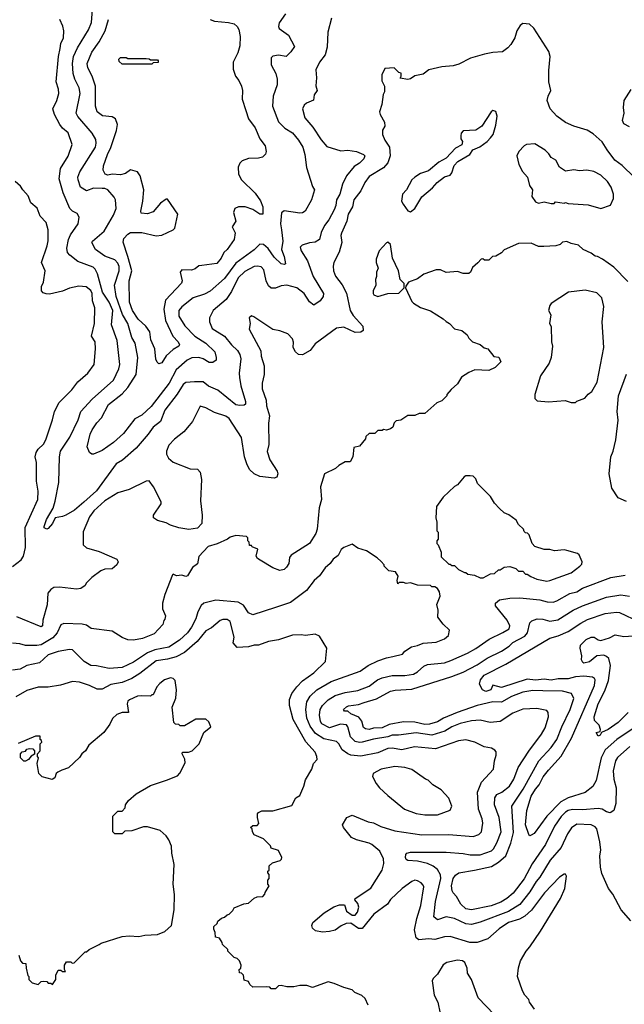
# Model space of a CAD drawing. Extents: x 1793424 to 1900092, y 321114 to 470632.
# Tile 282 of 292: x 1871545 to 1875799, y 435220 to 442154. Entities that reach past the tile are written whole.
import ezdxf

# ---------------------------------------------------------------- set-up
doc = ezdxf.new("R2010")
doc.units = 0

msp = doc.modelspace()

# ---------------------------------------------------------------- linework, layer by layer
at = {"layer": '0CON05XD'}
for points in [[(1873416, 442195), (1873370.7, 442130.7), (1873366.1, 442106.1), (1873371.7, 442091.7), (1873437.5, 442045), (1873477.5, 441965), (1873453, 441927), (1873420, 441895), (1873365, 441903.3), (1873325, 441896.7), (1873313.8, 441885), (1873313.8, 441835), (1873348, 441775), (1873357.1, 441735), (1873355.8, 441695), (1873328, 441615), (1873322.9, 441545), (1873366, 441435), (1873409.7, 441389.7), (1873465, 441356), (1873507.5, 441305), (1873537, 441257), (1873552, 441205), (1873563.9, 441113.9), (1873605, 440980), (1873620, 440955), (1873597.5, 440885), (1873552.5, 440805), (1873535, 440794), (1873515, 440791.2), (1873405, 440806.7), (1873386.1, 440793.9), (1873381.1, 440715), (1873388.1, 440675), (1873395.5, 440595), (1873387.5, 440535), (1873405.8, 440485), (1873416.1, 440433.9), (1873405, 440428.8), (1873384.4, 440434.4), (1873335, 440481.2), (1873292.6, 440542.6), (1873259.7, 440569.7), (1873235, 440573.8), (1873195, 440532.5), (1873065, 440438.1), (1872985, 440331.9), (1872885, 440241.4), (1872845, 440220), (1872765, 440194), (1872685, 440132.5), (1872665.7, 440105), (1872665.7, 440065), (1872707.6, 439997.6), (1872777.5, 439925), (1872855.8, 439875), (1872918.1, 439815), (1872928, 439775), (1872926.7, 439755), (1872905, 439740), (1872878.7, 439738.7), (1872835, 439764.4), (1872804.6, 439774.6), (1872757, 439773), (1872724.2, 439755), (1872645, 439687.5), (1872596.9, 439593.1), (1872469.2, 439430.8), (1872405, 439368.6), (1872355, 439342), (1872275, 439238.8), (1872205, 439176), (1872125, 439118.8), (1872065, 439093.3), (1872053, 439093), (1872037, 439107), (1872020, 439145), (1872040, 439235), (1872054.2, 439265), (1872087.5, 439315), (1872120.7, 439349.3), (1872169.4, 439445), (1872265, 439518.6), (1872305, 439563.1), (1872365.5, 439655), (1872375.6, 439775), (1872357.1, 439875), (1872334.7, 439914.7), (1872306.4, 440015), (1872268, 440078), (1872223.1, 440205), (1872213.1, 440285), (1872244.1, 440384.1), (1872244.2, 440415), (1872235, 440438.8), (1872215, 440462), (1872145, 440488), (1872078.8, 440535), (1872052, 440585), (1872056.2, 440595), (1872138.6, 440665), (1872205, 440776.2), (1872224.5, 440825), (1872220, 440885), (1872210.8, 440905), (1872165, 440955.4), (1872145, 440964.7), (1872125.3, 440964.7), (1872065, 440968.2), (1872015, 440948), (1871973.9, 440973.9), (1871955.6, 441025), (1871954.5, 441045.5), (1871967.4, 441082.6), (1872078.1, 441255), (1872083.1, 441285), (1872079.7, 441309.7), (1872054.5, 441354.5), (1871955, 441471.2), (1871942, 441495), (1871970, 441635), (1871962.9, 441675), (1871933.3, 441735), (1871921.5, 441775), (1871916.5, 441845), (1871923.6, 441895), (1871950.6, 441955), (1872027.9, 442082.1), (1872050.6, 442135), (1872056.9, 442225)], [(1875868, 441045), (1875785, 441125.8), (1875733.7, 441163.7), (1875677.9, 441237.9), (1875644.3, 441294.3), (1875580.5, 441350.5), (1875537.5, 441375), (1875445, 441403.8), (1875385, 441430.8), (1875325, 441473.3), (1875277.5, 441525), (1875257.5, 441585), (1875262.5, 441615), (1875282.5, 441655), (1875268.8, 441715), (1875267.5, 441795), (1875277.5, 441895), (1875268.6, 441928.6), (1875163, 442093), (1875131.7, 442121.7), (1875085, 442127.5), (1875067, 442113), (1875043.3, 442075), (1875030, 442025), (1875000.7, 441979.3), (1874980, 441955), (1874941.7, 441928.3), (1874875, 441923.8), (1874815, 441910.8), (1874717.7, 441882.3), (1874635, 441841.2), (1874595, 441828.8), (1874515, 441821.2), (1874425, 441801.2), (1874385, 441770.8), (1874325, 441757.5), (1874295, 441737.5), (1874275, 441733.3), (1874221.7, 441741.7), (1874230, 441755), (1874228.3, 441778.3), (1874211.7, 441781.7), (1874180, 441815), (1874115, 441810), (1874094, 441765), (1874093.9, 441723.9), (1874112.5, 441685), (1874112.5, 441645), (1874103.6, 441626.4), (1874093, 441557), (1874077.5, 441505), (1874082.5, 441485), (1874113, 441433), (1874113.3, 441405), (1874098.8, 441375), (1874098.8, 441345), (1874113.8, 441305), (1874146.2, 441255), (1874151.2, 441195), (1874134.2, 441145.8), (1874105, 441111.2), (1874005, 441048.8), (1873973, 441007), (1873945, 440948.8), (1873895.6, 440885), (1873887.5, 440835), (1873856.3, 440783.7), (1873846.5, 440735), (1873809.7, 440650.3), (1873805.8, 440635), (1873811.4, 440585), (1873792.2, 440517.8), (1873756, 440445), (1873751.2, 440418.8), (1873752, 440385), (1873767, 440347), (1873815, 440286.7), (1873845, 440227.5), (1873870, 440105), (1873891.2, 440071.2), (1873960, 439995), (1873962.5, 439965), (1873946.4, 439953.6), (1873905, 439952), (1873825, 439989.2), (1873775, 439982.5), (1873625, 439870), (1873588, 439825), (1873535, 439792.5), (1873506.4, 439796.4), (1873486.7, 439815), (1873468.8, 439845), (1873471.7, 439881.7), (1873465, 439907.5), (1873430.7, 439940.7), (1873375, 439963.3), (1873325, 439971.2), (1873191.7, 440061.7), (1873175, 440067.5), (1873160, 440055), (1873167.5, 440015), (1873160, 439975), (1873241.7, 439821.7), (1873243.8, 439785), (1873266.1, 439716.1), (1873266, 439655), (1873252, 439595), (1873251.2, 439555), (1873278.6, 439475), (1873282.5, 439435), (1873302.2, 439365), (1873296.6, 439313.4), (1873298.3, 439161.7), (1873287, 439113), (1873304.6, 439054.6), (1873355.5, 438975.5), (1873361.9, 438955), (1873355, 438933.3), (1873335, 438925.8), (1873235, 438936.5), (1873195, 438955.7), (1873162, 438985), (1873142.9, 439025), (1873125.7, 439075.7), (1873105, 439212.5), (1873018, 439345), (1872995, 439362.5), (1872915, 439388.1), (1872855, 439420), (1872815, 439432.5), (1872760, 439325), (1872737.5, 439295), (1872699.5, 439250.5), (1872635, 439200), (1872595, 439156.7), (1872578.8, 439115), (1872578.8, 439095), (1872592.5, 439065), (1872625, 439037.5), (1872745, 438990), (1872795, 438987.5), (1872815, 438967.5), (1872823.8, 438915), (1872816, 438765), (1872830, 438665), (1872826.7, 438605), (1872795, 438574), (1872734.4, 438564.4), (1872665, 438576.2), (1872605, 438593.8), (1872575, 438611.2), (1872515, 438626.2), (1872487.5, 438645), (1872486.7, 438665), (1872540, 438745), (1872539.3, 438759.3), (1872487.5, 438865), (1872455, 438906.7), (1872435, 438903.8), (1872314.4, 438845.6), (1872235, 438822.5), (1872144.7, 438765.3), (1872065.7, 438695), (1872037, 438653), (1871992.1, 438547.9), (1871990.8, 438455), (1872014.5, 438434.5), (1872105, 438409.2), (1872227.5, 438355), (1872236.7, 438335), (1872227.5, 438315), (1872195, 438287.5), (1872145, 438283.3), (1872115, 438272.5), (1872052.5, 438225), (1872012.5, 438185), (1872005, 438170), (1871975, 438147.5), (1871945, 438144.2), (1871825, 438158.6), (1871785.8, 438154.2), (1871765, 438141.2), (1871744, 438115), (1871737.5, 438032.5), (1871707.5, 437925), (1871706, 437885), (1871695, 437878.8), (1871525, 437947.5)], [(1873740, 442165), (1873714.2, 442065.8), (1873708.8, 441961.2), (1873694.1, 441905.9), (1873653.8, 441855), (1873628.3, 441801.7), (1873632.5, 441745), (1873627.7, 441687.7), (1873637.5, 441655), (1873617.5, 441625), (1873613, 441587), (1873563.9, 441566.1), (1873547, 441553), (1873533.8, 441526.2), (1873552.4, 441462.4), (1873607.4, 441397.4), (1873667, 441307), (1873705, 441260.8), (1873805, 441229.4), (1873855, 441235.6), (1873915, 441225.8), (1873963.3, 441205), (1873973.3, 441195), (1873966, 441175), (1873935, 441144), (1873899.4, 441120.6), (1873844.2, 441055), (1873815.4, 440994.6), (1873796.9, 440925), (1873773.3, 440885), (1873768.9, 440845), (1873757.5, 440815), (1873720, 440745), (1873690, 440705), (1873665.7, 440655), (1873654.3, 440605.7), (1873625, 440586), (1873585, 440581.2), (1873532.5, 440565), (1873518.8, 440551.2), (1873525, 440526.7), (1873570.8, 440455), (1873611.1, 440345), (1873682, 440225), (1873680, 440205), (1873660, 440175), (1873615, 440142.5), (1873585, 440166.7), (1873546, 440225), (1873495, 440265.6), (1873425, 440284), (1873385, 440280), (1873345, 440262), (1873315, 440264), (1873295, 440280), (1873278.6, 440315), (1873262.1, 440392.1), (1873243.6, 440413.6), (1873219.1, 440419.1), (1873195.3, 440414.7), (1873129.1, 440380.9), (1873083.3, 440335), (1873035, 440238.8), (1872997.3, 440182.7), (1872906.7, 440105), (1872880, 440055), (1872880, 440025), (1872898.3, 439978.3), (1872985, 439926), (1873034.2, 439865), (1873078, 439825), (1873094.3, 439795), (1873100.6, 439765), (1873088.6, 439665), (1873090.6, 439635), (1873100, 439575), (1873134, 439465), (1873133.6, 439446.4), (1873125, 439440), (1873094.1, 439435.9), (1873065, 439441.9), (1872938.8, 439545), (1872872.6, 439572.6), (1872835, 439602.5), (1872775, 439604.4), (1872715, 439598.6), (1872695.8, 439585), (1872652.6, 439517.4), (1872565.6, 439405), (1872535.8, 439325), (1872484, 439285), (1872450, 439235), (1872365, 439136), (1872269.1, 439050.9), (1872224.2, 439025), (1872085, 438837.1), (1871997.1, 438755), (1871929.8, 438700.2), (1871870, 438665), (1871845, 438654.2), (1871793.9, 438646.1), (1871776.7, 438605), (1871745, 438570), (1871735, 438566.2), (1871716.2, 438575), (1871718, 438585), (1871734.2, 438635), (1871780, 438715), (1871795, 438763.3), (1871820.6, 438895), (1871824.4, 439075), (1871832.9, 439115), (1871897.1, 439215), (1871955.7, 439335), (1871974, 439395), (1872055, 439481.2), (1872205.8, 439615), (1872242, 439695), (1872249.4, 439725), (1872231.5, 439895), (1872191.1, 440005), (1872199.3, 440105), (1872174.1, 440165), (1872127.5, 440235), (1872091.5, 440365), (1872075.9, 440395.9), (1872060.8, 440410.8), (1871955, 440450), (1871898.8, 440495), (1871882, 440515), (1871875.8, 440545), (1871887.5, 440605), (1871902.2, 440637.8), (1871956.2, 440715), (1871963.6, 440763.6), (1871949.2, 440789.2), (1871915.9, 440805.9), (1871898.8, 440825), (1871850.8, 440935), (1871822.7, 441032.7), (1871832.5, 441105), (1871885, 441192.5), (1871913.3, 441275), (1871885, 441357.5), (1871845, 441390), (1871826.7, 441415), (1871788.8, 441485), (1871778.8, 441525), (1871805.8, 441585), (1871820, 441635), (1871818.6, 441665), (1871800.6, 441715), (1871816.9, 441895), (1871829.5, 441950.5), (1871834.4, 441985.6), (1871852, 442025), (1871856, 442075), (1871848.8, 442108.8), (1871826.2, 442155)], [(1872885, 442156.2), (1872915, 442142.5), (1873015, 442134), (1873055, 442123.8), (1873075.8, 442105.8), (1873085.8, 442085.8), (1873096.9, 442035), (1873095, 441970), (1873080.3, 441919.7), (1873047.5, 441855), (1873047.5, 441805), (1873062.5, 441755), (1873087.5, 441725), (1873106.7, 441685), (1873113.3, 441655), (1873110, 441595), (1873136, 441515), (1873156, 441455), (1873202.1, 441392.1), (1873233.6, 441313.6), (1873272, 441265), (1873280, 441225), (1873273.6, 441206.4), (1873253.8, 441186.2), (1873225, 441178), (1873154.1, 441175.9), (1873110.9, 441159.1), (1873095, 441143.3), (1873081.9, 441115), (1873085.7, 441065.7), (1873106, 441025), (1873201.2, 440931.2), (1873238.8, 440878.8), (1873255.6, 440835), (1873256, 440785), (1873235, 440784.3), (1873185, 440817.5), (1873132.5, 440835), (1873085, 440835.5), (1873058.8, 440825), (1873049.2, 440795), (1873066, 440735), (1873040, 440695), (1873062, 440652), (1873054.3, 440605), (1873005, 440536.2), (1872981.2, 440515), (1872962.5, 440475), (1872933, 440437), (1872826.6, 440423.4), (1872805, 440420.6), (1872780.5, 440399.5), (1872755, 440390), (1872685, 440392.5), (1872674, 440375), (1872688, 440315), (1872682.7, 440297.3), (1872572, 440178), (1872560, 440115), (1872571.9, 440035), (1872623.1, 439925), (1872660, 439885), (1872668.8, 439865), (1872665.8, 439854.2), (1872625, 439832), (1872575, 439786.2), (1872545, 439736.2), (1872525, 439730), (1872511.2, 439741.2), (1872503.2, 439763.2), (1872496.7, 439835), (1872468.8, 439898.8), (1872461.5, 439955), (1872432.5, 439995), (1872378.9, 440045), (1872339.5, 440105), (1872316.9, 440165), (1872314.4, 440315), (1872333.1, 440385), (1872307, 440487), (1872274.1, 440585.9), (1872277.3, 440612.7), (1872305, 440644), (1872325, 440654.2), (1872405, 440654), (1872505, 440632.5), (1872545, 440636.2), (1872625.5, 440674.5), (1872636.2, 440685), (1872656.7, 440785), (1872585, 440890), (1872575, 440890), (1872535, 440862.5), (1872485, 440800), (1872445, 440787.5), (1872400.7, 440790.7), (1872396.7, 440805), (1872412.5, 440875), (1872417.5, 440955), (1872392, 441055), (1872375, 441081.2), (1872325, 441096), (1872288.9, 441071.1), (1872255, 441061.5), (1872195, 441065.6), (1872165, 441060), (1872146, 441066), (1872132, 441095), (1872134.3, 441125), (1872162.2, 441205), (1872186.5, 441253.5), (1872225, 441373.3), (1872234.2, 441415), (1872220, 441455), (1872195, 441468.6), (1872126.8, 441476.8), (1872090, 441505), (1872079.2, 441545), (1872078.5, 441685), (1872054.4, 441755), (1872024.4, 441815), (1872020.6, 441845), (1872052.2, 441925), (1872103.2, 441996.8), (1872146.9, 442075), (1872168.8, 442155)], [(1872475, 441840), (1872265, 441840), (1872245, 441860), (1872242.5, 441875), (1872255, 441887.5), (1872295, 441887.5), (1872305, 441880), (1872435, 441880), (1872457, 441877), (1872465, 441870), (1872515, 441870), (1872520, 441865), (1872518.3, 441851.7), (1872485, 441850), (1872475, 441840)], [(1875835, 441400), (1875795, 441420), (1875786.7, 441445), (1875797.5, 441495), (1875792.5, 441535), (1875797.5, 441585), (1875847, 441663)], [(1874295, 440800), (1874325, 440823.3), (1874374.4, 440905.6), (1874449.7, 440970.3), (1874482.3, 441007.7), (1874535, 441047.5), (1874575, 441060), (1874586.7, 441075), (1874603, 441127), (1874627.5, 441155), (1874712.5, 441205), (1874732.5, 441237.5), (1874782.3, 441257.7), (1874833.9, 441296.1), (1874857.7, 441322.3), (1874876.2, 441345), (1874895, 441410), (1874903.8, 441475), (1874896.1, 441506.1), (1874875, 441513.3), (1874862.5, 441505), (1874795.7, 441404.3), (1874755, 441376.7), (1874665, 441370), (1874652.5, 441355), (1874650, 441335), (1874650, 441315), (1874660, 441295), (1874656.4, 441273.6), (1874611.7, 441248.3), (1874545, 441177.5), (1874495, 441150), (1874421.7, 441088.3), (1874365, 441070.8), (1874326.2, 441045), (1874304.2, 441025), (1874266, 440955), (1874238.8, 440925), (1874233, 440893), (1874232.5, 440875), (1874243.3, 440855), (1874277, 440807), (1874295, 440800)], [(1875635, 440823.3), (1875702.5, 440847.5), (1875722.5, 440895), (1875722.5, 440925), (1875706.7, 440975), (1875680, 441015), (1875635, 441060), (1875585.8, 441085.8), (1875535, 441093.8), (1875485, 441090), (1875445, 441096.7), (1875385, 441087.5), (1875342.5, 441115), (1875317.5, 441165), (1875283.6, 441183.6), (1875269.3, 441209.3), (1875242.5, 441235), (1875169.3, 441279.3), (1875110, 441275), (1875093.6, 441266.4), (1875057.5, 441225), (1875042.5, 441195), (1875057.5, 441135), (1875083.9, 441083.9), (1875117.5, 441045), (1875132.5, 440985), (1875152.5, 440955), (1875148.3, 440908.3), (1875175, 440870), (1875195, 440862.5), (1875235, 440870), (1875285, 440860), (1875305, 440860), (1875315, 440870), (1875375, 440862.5), (1875385, 440867.5), (1875405, 440860), (1875545, 440850), (1875635, 440823.3)], [(1871495, 438303.8), (1871555, 438351.2), (1871570.8, 438375), (1871585.8, 438435.8), (1871582.4, 438577.6), (1871672.9, 438775), (1871674.3, 438834.3), (1871662.5, 438905), (1871664, 439035), (1871653.8, 439075), (1871660, 439105), (1871675, 439130), (1871712.5, 439165), (1871729.2, 439195), (1871775.8, 439335), (1871789.4, 439395), (1871822.4, 439457.6), (1871912.6, 439547.4), (1871955, 439602.5), (1872024, 439665), (1872070, 439725), (1872078, 439835), (1872076.2, 439885), (1872051.2, 439925), (1872071.2, 440015), (1872073.8, 440125), (1872058.1, 440175), (1872055.4, 440225), (1872045, 440246), (1872012.9, 440272.9), (1871961.7, 440278.3), (1871895, 440263.8), (1871845, 440241.2), (1871755, 440222), (1871732.3, 440222.3), (1871709.3, 440229.3), (1871697.5, 440245), (1871698.8, 440275), (1871711.4, 440305), (1871724.3, 440385), (1871697.5, 440445), (1871739.3, 440560.7), (1871745.8, 440595.8), (1871745.8, 440675), (1871731.2, 440725), (1871689.3, 440769.3), (1871666.9, 440826.9), (1871624, 440865), (1871605, 440913.8), (1871565.9, 440955.9), (1871551.7, 440981.7), (1871512.5, 441015)], [(1875825, 440310), (1875725, 440410), (1875645, 440467.5), (1875610, 440485), (1875595, 440487.5), (1875565, 440510), (1875510, 440535), (1875477, 440567), (1875425, 440577.5), (1875395, 440592.5), (1875365, 440586.7), (1875348.3, 440571.7), (1875318.3, 440561.7), (1875233, 440557), (1875195, 440557.5), (1875145, 440580), (1875055, 440577.5), (1874955, 440532.5), (1874935, 440512.5), (1874895, 440487.5), (1874873, 440487), (1874845, 440460), (1874815, 440460), (1874805, 440470), (1874791.7, 440468.3), (1874769.3, 440440.7), (1874730.7, 440409.3), (1874717.5, 440375), (1874705, 440367.5), (1874665, 440367.5), (1874625, 440380), (1874545, 440372.5), (1874505, 440392.5), (1874475, 440392.5), (1874388.3, 440361.7), (1874345, 440330), (1874280, 440305), (1874261.7, 440278.3), (1874260, 440265), (1874305, 440170), (1874317, 440157), (1874365, 440126.7), (1874435, 440103.3), (1874525, 440047.5), (1874545, 440027.5), (1874570, 440015), (1874605, 439977.5), (1874656.1, 439966.1), (1874692.5, 439935), (1874705, 439910), (1874730, 439885), (1874785, 439867.5), (1874813, 439843), (1874840, 439835), (1874881.7, 439781.7), (1874916.4, 439776.4), (1874930, 439745), (1874890, 439705), (1874845, 439682.5), (1874748.3, 439688.3), (1874705, 439670), (1874653.6, 439636.4), (1874625, 439590), (1874580.7, 439549.3), (1874550, 439515), (1874550, 439505), (1874515, 439470), (1874480, 439455), (1874395, 439380), (1874355, 439380), (1874325, 439367.5), (1874275, 439366.7), (1874227, 439333), (1874195, 439330), (1874180, 439315), (1874170, 439285), (1874155, 439272.5), (1874125, 439262.5), (1874105, 439267.5), (1874095, 439260), (1874065, 439260), (1874045, 439240), (1874005, 439240), (1873981.7, 439218.3), (1873978.3, 439201.7), (1873935, 439150), (1873895, 439140), (1873890, 439075), (1873869.3, 439040.7), (1873835, 439040), (1873790, 439015), (1873767, 438993), (1873690, 438955), (1873662.5, 438865), (1873668, 438775), (1873652.7, 438717.3), (1873637.5, 438565), (1873629.2, 438535), (1873583.9, 438466.1), (1873456.1, 438383.9), (1873444.1, 438365.9), (1873438, 438325), (1873422.7, 438297.3), (1873405, 438282), (1873374.3, 438274.3), (1873325, 438294), (1873238, 438348), (1873218.3, 438358.3), (1873210, 438375), (1873220, 438425), (1873181.7, 438441.7), (1873175, 438450), (1873161.7, 438451.7), (1873160, 438475), (1873150, 438485), (1873150, 438505), (1873140, 438515), (1873065, 438522.5), (1873025, 438510), (1873007.5, 438495), (1872935, 438462), (1872870, 438445), (1872806.4, 438373.6), (1872795, 438322.5), (1872760, 438295), (1872725, 438237.5), (1872715, 438233.3), (1872685, 438242.5), (1872648.3, 438238.3), (1872625, 438250), (1872620, 438245), (1872566.7, 438105), (1872550, 438045), (1872548.8, 438005), (1872570, 437955), (1872567, 437933), (1872558.3, 437921.7), (1872552.5, 437895), (1872490.7, 437829.3), (1872410, 437795), (1872345, 437783.8), (1872305, 437786.7), (1872265, 437803.3), (1872195, 437847.5), (1872047, 437867), (1872015, 437890), (1871985, 437897.5), (1871855, 437902.5), (1871835, 437893.3), (1871807.5, 437835), (1871778.8, 437801.2), (1871695, 437752.5), (1871665, 437747.3), (1871585, 437745.8), (1871545, 437758), (1871495, 437763.8)], [(1874065, 440203.8), (1874135, 440226.2), (1874211.7, 440228.3), (1874250, 440265), (1874250, 440295), (1874222.5, 440325), (1874210, 440385), (1874168, 440475), (1874155, 440570), (1874136.4, 440586.4), (1874125, 440582.5), (1874073.3, 440525), (1874053.6, 440466.4), (1874052.5, 440445), (1874066.7, 440405), (1874056.7, 440375), (1874056.7, 440345), (1874047.5, 440325), (1874050, 440285), (1874033.3, 440245), (1874033.3, 440225), (1874037, 440217), (1874065, 440203.8)], [(1875455, 439457.5), (1875465, 439466.7), (1875521.7, 439488.3), (1875545, 439517.5), (1875570, 439535), (1875607.9, 439602.1), (1875655.8, 439844.2), (1875644, 440025), (1875656, 440135), (1875641.2, 440195), (1875605, 440231.2), (1875525, 440248), (1875406.1, 440233.9), (1875283.9, 440156.1), (1875275, 440140), (1875266.7, 440105), (1875282.5, 440075), (1875273.3, 440015), (1875283.6, 439993.6), (1875286.2, 439885), (1875293.3, 439855), (1875283.8, 439775), (1875270, 439735), (1875210, 439645), (1875170, 439515), (1875170, 439485), (1875185, 439470), (1875265, 439462.5), (1875383, 439473), (1875425, 439457.5), (1875455, 439457.5)], [(1875815, 438760), (1875757, 438787), (1875712.5, 438855), (1875692, 438955), (1875704, 439075), (1875720.8, 439115), (1875739.2, 439195), (1875757.3, 439332.7), (1875750, 439395), (1875758, 439505), (1875815, 439657.5)], [(1875255, 438200), (1875275, 438204), (1875425, 438258), (1875486.7, 438305), (1875500.7, 438319.3), (1875503.3, 438335), (1875482.5, 438385), (1875470, 438395), (1875395, 438416.7), (1875375, 438420), (1875307, 438413), (1875275, 438422.5), (1875235, 438422.5), (1875170, 438445), (1875150, 438465), (1875130, 438525), (1875118.3, 438538.3), (1875105, 438540), (1875095, 438550), (1875090, 438565), (1875055, 438600), (1875038.3, 438628.3), (1874987, 438667), (1874955, 438680), (1874920.7, 438710.7), (1874885, 438750), (1874857.5, 438795), (1874767, 438887), (1874755, 438920), (1874735, 438940), (1874715, 438942.5), (1874685, 438942.5), (1874672.5, 438935), (1874625, 438877.5), (1874603.6, 438866.4), (1874525, 438792.5), (1874477.5, 438725), (1874472.5, 438645), (1874480, 438615), (1874480, 438555), (1874490, 438545), (1874490, 438495), (1874480, 438485), (1874480, 438465), (1874490, 438455), (1874510, 438405), (1874511.7, 438371.7), (1874565, 438320), (1874575, 438320), (1874585, 438310), (1874605, 438310), (1874633, 438283), (1874675, 438260), (1874685, 438260), (1874698.3, 438248.3), (1874745, 438242.5), (1874785, 438222.5), (1874807, 438223), (1874858.3, 438251.7), (1874887, 438253), (1874915, 438280), (1874925, 438280), (1874955, 438297.5), (1874995, 438302.5), (1875035, 438290), (1875055, 438270), (1875085, 438270), (1875105, 438250), (1875115, 438250), (1875141.7, 438231.7), (1875184.3, 438214.3), (1875255, 438200)], [(1875166.7, 435185), (1875133.3, 435235), (1875126.7, 435255), (1875100, 435285), (1875083.3, 435315), (1875047.5, 435415), (1875053.9, 435476.1), (1875068.8, 435525), (1875108, 435595), (1875135, 435623.8), (1875209.2, 435735), (1875349.2, 435965), (1875381.2, 436035), (1875393, 436123), (1875386.4, 436136.4), (1875377, 436137), (1875343.3, 436115), (1875237.5, 436005), (1875147, 435883), (1875098.5, 435841.5), (1875061.5, 435818.5), (1874984.7, 435795.3), (1874917.8, 435752.2), (1874838.7, 435681.3), (1874765, 435655.6), (1874712.5, 435655), (1874573, 435697), (1874535, 435695.7), (1874465, 435675.6), (1874425, 435680), (1874352.5, 435675), (1874335, 435687.5), (1874323.1, 435745), (1874338.9, 435825), (1874367.1, 435915), (1874388, 436048), (1874385, 436060), (1874370, 436075), (1874345, 436090), (1874325, 436093.8), (1874305, 436085.8), (1874236.2, 436035), (1874155, 435959.2), (1874134, 435925), (1874036.2, 435855), (1873955, 435753.3), (1873930, 435755), (1873875, 435792), (1873841.4, 435788.6), (1873807.3, 435772.7), (1873765, 435742.5), (1873725, 435732), (1873675, 435728), (1873626.4, 435736.4), (1873606.4, 435756.4), (1873600, 435775), (1873607.5, 435795), (1873687, 435863), (1873755, 435905.8), (1873795, 435921.2), (1873830, 435920), (1873843.8, 435875), (1873885, 435848.8), (1873905, 435848.8), (1873922.1, 435867.9), (1873931.8, 435905), (1873925, 435930), (1873903.3, 435955), (1873906.2, 435965), (1874015, 436038.8), (1874096.3, 436163.7), (1874108.3, 436211.7), (1874105.8, 436244.2), (1874077.9, 436297.9), (1874023.8, 436345), (1874005, 436355.6), (1873915, 436378.6), (1873880, 436395), (1873823.3, 436465), (1873816.7, 436485), (1873846.7, 436535), (1873885, 436551.2), (1873997.5, 436505), (1874035, 436497.1), (1874085, 436472.5), (1874185, 436441.4), (1874375, 436414.4), (1874565, 436415.6), (1874735, 436402), (1874775, 436416), (1874795.6, 436434.4), (1874803.8, 436495), (1874799.2, 436525), (1874772.5, 436595), (1874767.1, 436715), (1874793.8, 436785), (1874880, 436875), (1874886.7, 436935), (1874898.8, 436975), (1874897, 436997), (1874889.3, 437009.3), (1874865, 437023.3), (1874814.2, 437034.2), (1874747.5, 437065), (1874685, 437082), (1874632.5, 437075), (1874470.6, 437019.4), (1874322.4, 437032.4), (1874235, 437013.1), (1874165, 437023.5), (1874135, 437021.2), (1874065, 436991.5), (1873945, 436966.9), (1873875, 436975.6), (1873855, 436982.9), (1873815, 437012.5), (1873791.4, 437055), (1873775, 437071.4), (1873685, 437088.9), (1873626.4, 437126.4), (1873588.8, 437178.8), (1873564.3, 437235.7), (1873557.5, 437295), (1873565, 437350), (1873588.9, 437391.1), (1873635, 437435.7), (1873737.2, 437492.8), (1873940, 437565), (1873996.2, 437605), (1874065, 437638.6), (1874125, 437660), (1874171.4, 437668.6), (1874237.5, 437685), (1874255, 437706.7), (1874302.7, 437737.3), (1874345, 437745.8), (1874385, 437764), (1874475, 437770), (1874535, 437793.3), (1874563, 437817), (1874570, 437855), (1874525, 437897.5), (1874487, 437947), (1874488.8, 437995), (1874480, 438035), (1874502.5, 438095), (1874500, 438125), (1874485, 438147.5), (1874465, 438160), (1874445, 438160), (1874435, 438170), (1874345, 438172.5), (1874295, 438187.5), (1874265, 438182.5), (1874245, 438190), (1874215, 438190), (1874205, 438180), (1874200, 438205), (1874207.5, 438235), (1874190, 438265), (1874141.7, 438271.7), (1874110, 438305), (1874110, 438315), (1874089.3, 438339.3), (1874060, 438365), (1873985, 438412.5), (1873925, 438432.5), (1873885, 438460), (1873825, 438436), (1873807.9, 438422.1), (1873785, 438380), (1873750, 438355), (1873730, 438325), (1873695, 438293.3), (1873655, 438236.7), (1873616.7, 438205), (1873563.3, 438135), (1873449.7, 438050.3), (1873345, 438014.2), (1873185, 437963.3), (1873155, 437977.5), (1873119.7, 438029.7), (1873082.7, 438052.7), (1872925, 438066.9), (1872840, 438045), (1872821.7, 438028.3), (1872797.3, 437982.7), (1872784.3, 437935), (1872753.3, 437875), (1872725, 437835.8), (1872670, 437785), (1872595, 437735.6), (1872495, 437715.5), (1872444, 437696), (1872345, 437630), (1872265, 437591.1), (1872174.4, 437584.4), (1872085, 437604.2), (1872045, 437605.7), (1871998, 437635), (1871915.6, 437715.6), (1871895, 437717.5), (1871815, 437704.2), (1871745, 437681.9), (1871685, 437624.2), (1871595, 437606), (1871548.8, 437581.2), (1871495, 437572)], [(1875845, 435807.5), (1875776.2, 435885), (1875717.5, 435995), (1875687.5, 436035), (1875641.7, 436141.7), (1875632, 436185), (1875628, 436265), (1875634.2, 436305), (1875628.1, 436365), (1875605.4, 436455.4), (1875595, 436470), (1875565, 436484.4), (1875465, 436488.1), (1875427.8, 436462.2), (1875400.2, 436419.8), (1875354.2, 436325), (1875277.1, 436235), (1875205.6, 436115), (1875180, 436085), (1875135, 436011.4), (1875065, 435923.3), (1874985, 435874.6), (1874785, 435798.1), (1874725, 435781.9), (1874685, 435786.7), (1874605, 435824.2), (1874545, 435837.1), (1874485, 435814.4), (1874458, 435835), (1874470.5, 435945), (1874509.2, 436105), (1874505, 436131.2), (1874485, 436170), (1874455, 436193.1), (1874415, 436211.9), (1874345, 436227.5), (1874275, 436232.5), (1874265, 436240), (1874260, 436255), (1874262.5, 436275), (1874270, 436285), (1874295, 436291.2), (1874545, 436291.4), (1874665, 436282.2), (1874715, 436271.5), (1874785, 436271.5), (1874865, 436300), (1874880, 436315), (1874903, 436357), (1874933.5, 436435), (1874919.1, 436535), (1874885.6, 436625), (1874889.4, 436675), (1874902.2, 436697.8), (1874936.7, 436713.3), (1874990.8, 436755), (1875022.2, 436805), (1875051.7, 436888.3), (1875127, 437003), (1875217.6, 437122.4), (1875243, 437167), (1875265.8, 437245), (1875264.1, 437274.1), (1875255, 437288.8), (1875184.2, 437304.2), (1875085, 437297.5), (1875015, 437271.4), (1874925, 437212), (1874855, 437204), (1874785, 437220.8), (1874724.6, 437215.4), (1874645, 437197.8), (1874585, 437174.5), (1874535.9, 437144.1), (1874445, 437116.4), (1874335, 437131.5), (1874210, 437115), (1874165.6, 437115.6), (1874135, 437103.8), (1874035, 437087.1), (1873955, 437066.2), (1873935, 437063.8), (1873905, 437071.5), (1873872.9, 437102.9), (1873854.5, 437174.5), (1873845, 437187.1), (1873803.2, 437193.2), (1873725, 437166.7), (1873671.4, 437195), (1873662.2, 437212.2), (1873654.4, 437255), (1873659.5, 437295), (1873674.7, 437325.3), (1873715.4, 437364.6), (1873765, 437394.5), (1873835.6, 437415.6), (1873925, 437430), (1874005, 437461.4), (1874062, 437505), (1874095, 437518.6), (1874165, 437535.6), (1874255, 437535.6), (1874315, 437544.4), (1874345, 437560.8), (1874389.1, 437600.9), (1874415, 437612.5), (1874535, 437625.6), (1874579.3, 437640.7), (1874695, 437692.5), (1874755, 437725.7), (1874848, 437792), (1874945, 437837.8), (1874988, 437865), (1874994.3, 437885), (1874975, 437926.2), (1874893.8, 438025), (1874893.8, 438045), (1874920.9, 438069.1), (1874995, 438080.6), (1875065, 438082.2), (1875205, 438068.6), (1875255.8, 438054.2), (1875297.6, 438052.4), (1875325, 438061.4), (1875415, 438112.9), (1875465, 438124.4), (1875505, 438151.1), (1875705, 438225.7), (1875805, 438241.4)], [(1875838, 437035), (1875751.2, 436958.8), (1875738.1, 436935), (1875721.1, 436865), (1875725.6, 436805), (1875741.5, 436745), (1875740.8, 436635), (1875725, 436583.8), (1875700.7, 436569.3), (1875675, 436576.2), (1875642.5, 436595), (1875615, 436600), (1875505, 436589.4), (1875435, 436592.5), (1875405, 436585.5), (1875386.1, 436573.9), (1875355, 436542.9), (1875308.9, 436475), (1875244.7, 436345.3), (1875150.5, 436209.5), (1875095.3, 436104.7), (1875016.6, 436003.4), (1874973.1, 435965), (1874929.6, 435940.4), (1874863.4, 435913.4), (1874725, 435885.6), (1874685, 435893.5), (1874648.1, 435925), (1874619.4, 435979.4), (1874594.4, 436004.4), (1874588.7, 436018.7), (1874584.5, 436055), (1874594.4, 436105), (1874611.3, 436128.7), (1874635, 436145.8), (1874745.5, 436164.5), (1874865, 436190), (1874915, 436221.5), (1874965.5, 436265), (1875000, 436355), (1875020.6, 436429.4), (1875007.8, 436615), (1875087.9, 436735), (1875198.2, 436935), (1875285, 437027.5), (1875325.3, 437084.7), (1875360.5, 437175), (1875418.9, 437295), (1875444.3, 437374.3), (1875428.1, 437408.1), (1875365, 437424.4), (1875225, 437426.9), (1875155, 437430.9), (1875085, 437418.2), (1875005, 437386.9), (1874935, 437346.9), (1874875, 437349.4), (1874765, 437323.8), (1874624.1, 437275.9), (1874528, 437235), (1874485, 437210), (1874427.8, 437192.2), (1874395, 437190.7), (1874325, 437207.1), (1874245, 437208.2), (1874145, 437190), (1874095, 437166.2), (1874035.5, 437164.5), (1874005, 437154.4), (1873979.1, 437159.1), (1873965, 437168.8), (1873953.5, 437215), (1873931.5, 437241.5), (1873876, 437265), (1873855, 437283.8), (1873830, 437285), (1873822.5, 437295), (1873843.8, 437315), (1873859.1, 437320.9), (1873928.1, 437331.9), (1873968.8, 437345), (1874055, 437371.8), (1874154.6, 437425.4), (1874187.1, 437432.9), (1874305, 437439.1), (1874585, 437527.3), (1874665, 437558.9), (1874765, 437611.5), (1874835, 437658.5), (1874935, 437707.5), (1874988.2, 437741.8), (1875015, 437768.5), (1875098.3, 437811.7), (1875118.1, 437835), (1875134.2, 437905.8), (1875148.6, 437921.4), (1875185.8, 437934.2), (1875225, 437931.4), (1875275, 437918.6), (1875332.6, 437927.4), (1875440, 437995), (1875505, 438025.6), (1875675, 438086.5), (1875775, 438104.4), (1875835, 438094.2)], [(1875855, 437158.1), (1875746, 437085), (1875665, 437011.4), (1875637.3, 436955), (1875600.8, 436795), (1875577, 436753), (1875525, 436711.4), (1875405, 436674.5), (1875352.9, 436645), (1875254.7, 436545.3), (1875165, 436423.8), (1875145, 436410), (1875135, 436407.5), (1875126.4, 436416.4), (1875104.6, 436484.6), (1875113.5, 436585), (1875145, 436686), (1875173.5, 436735), (1875200, 436765), (1875227.8, 436822.2), (1875265, 436868.6), (1875355, 436968.1), (1875427.9, 437095), (1875589.1, 437465), (1875594.4, 437504.4), (1875588.6, 437515), (1875574.4, 437524.4), (1875515, 437530.5), (1875455, 437525.4), (1875405, 437512.7), (1875335, 437512.3), (1875285, 437501.5), (1875235, 437509.7), (1875175, 437503.7), (1875115, 437509.7), (1874935, 437450.5), (1874875, 437466.7), (1874859.2, 437435), (1874825, 437423.1), (1874802.5, 437435), (1874780, 437475), (1874788, 437505), (1874812.3, 437537.7), (1874965, 437614.4), (1875275, 437798.6), (1875335, 437814.4), (1875403.9, 437846.1), (1875492.5, 437905), (1875540.9, 437929.1), (1875665, 437973.1), (1875745, 437981.4), (1875765, 437978.6), (1875905, 437913.5)], [(1873997.5, 435215), (1873975, 435260), (1873953, 435283), (1873903.9, 435303.9), (1873885, 435322.5), (1873825, 435337.5), (1873757, 435367), (1873715, 435377.5), (1873605, 435337.5), (1873565, 435352.5), (1873515, 435352.5), (1873475, 435342.5), (1873425, 435342.5), (1873385, 435352.5), (1873365, 435350), (1873345, 435330), (1873315, 435330), (1873305, 435340), (1873285, 435342.5), (1873185, 435340), (1873165, 435360), (1873155, 435380), (1873125, 435390), (1873120, 435425), (1873105, 435440), (1873091.7, 435441.7), (1873090, 435465), (1873100, 435475), (1873102.5, 435495), (1873092.5, 435525), (1873075, 435542.5), (1873055, 435550), (1873010, 435595), (1873010, 435605), (1872971.7, 435641.7), (1872970, 435655), (1872950, 435685), (1872921.7, 435691.7), (1872920, 435725), (1872911.7, 435748.3), (1872911.7, 435768.3), (1872935, 435790), (1872940, 435805), (1872965, 435827.5), (1872987, 435833), (1873005, 435850), (1873020, 435855), (1873045, 435880), (1873055, 435900), (1873123, 435927), (1873155, 435932.5), (1873195, 435967.5), (1873215, 435977.5), (1873255, 435980), (1873270, 435995), (1873271.7, 436008.3), (1873300, 436055), (1873290, 436065), (1873290, 436095), (1873300, 436105), (1873300, 436135), (1873290, 436145), (1873291.7, 436158.3), (1873300, 436165), (1873300, 436195), (1873323, 436217), (1873378.3, 436231.7), (1873388.3, 436241.7), (1873390, 436255), (1873365, 436302.5), (1873315, 436320), (1873310, 436335), (1873260, 436385), (1873195, 436412.5), (1873182.5, 436435), (1873180, 436455), (1873170, 436465), (1873185, 436480), (1873215, 436480), (1873227, 436493), (1873217.5, 436535), (1873218.3, 436561.7), (1873225, 436570), (1873248.3, 436581.7), (1873325, 436582.5), (1873459.3, 436620.7), (1873487, 436673), (1873515, 436690), (1873543.3, 436755), (1873555, 436800), (1873600, 436875), (1873613.3, 436915), (1873637.5, 436945), (1873636.7, 436965), (1873623.8, 436995), (1873559.1, 437069.1), (1873468.9, 437225), (1873444.5, 437325), (1873443, 437367), (1873460.6, 437409.4), (1873495.7, 437455), (1873535, 437498.6), (1873614, 437555), (1873696.7, 437635), (1873707, 437727), (1873655, 437812.5), (1873625, 437827.5), (1873555, 437817.5), (1873525, 437822.5), (1873465, 437818.8), (1873365, 437786.7), (1873295, 437773.8), (1873225, 437748.8), (1873195, 437748.8), (1873155, 437736.2), (1873075, 437733.3), (1873046.7, 437765), (1873053.9, 437806.1), (1873025.8, 437915), (1873005, 437929.2), (1872975, 437929.2), (1872955, 437922), (1872895, 437870.8), (1872855, 437849.2), (1872792.9, 437775), (1872705, 437697.3), (1872645, 437666.4), (1872585, 437650.9), (1872505, 437638.9), (1872391.1, 437548.9), (1872335, 437513.5), (1872265, 437485.7), (1872186.8, 437473.2), (1872125, 437439.4), (1872090, 437440), (1872035, 437466), (1871965, 437489.2), (1871915.9, 437494.1), (1871832.7, 437467.3), (1871745, 437454.4), (1871675, 437454.2), (1871595, 437430), (1871516.7, 437385)], [(1875826, 437274), (1875755, 437205.6), (1875685, 437154.3), (1875640, 437135), (1875628.8, 437115), (1875615, 437107.5), (1875602.5, 437135), (1875629.3, 437140.7), (1875632.5, 437155), (1875623.1, 437185), (1875589.4, 437219.4), (1875586.7, 437245), (1875614.7, 437335.3), (1875661.7, 437428.3), (1875689.2, 437500.8), (1875702.2, 437605), (1875689.4, 437655), (1875675, 437670), (1875655, 437678.1), (1875605.9, 437674.1), (1875555, 437632.9), (1875515, 437621.2), (1875506.4, 437626.4), (1875497.5, 437645), (1875500.8, 437675), (1875488.6, 437728.6), (1875491.5, 437748.5), (1875530.2, 437789.8), (1875565, 437805.9), (1875586.4, 437806.4), (1875615, 437787.3), (1875635, 437781.9), (1875695, 437801.1), (1875735, 437821.5), (1875795, 437811.3), (1875925, 437819.6)], [(1871775, 435360), (1871800, 435395), (1871800, 435425), (1871815, 435460), (1871835, 435460), (1871845, 435450), (1871868.3, 435451.7), (1871860, 435465), (1871860, 435495), (1871875, 435520), (1871905, 435520), (1871915, 435510), (1871928.3, 435511.7), (1872005, 435590), (1872015, 435590), (1872033, 435607), (1872105, 435640), (1872118.3, 435651.7), (1872265, 435697.5), (1872315, 435702.5), (1872383.6, 435696.4), (1872425, 435708), (1872515, 435711.2), (1872567.3, 435732.7), (1872613.3, 435775), (1872632, 435885), (1872633.9, 435993.9), (1872624, 436065), (1872631.2, 436205), (1872616.2, 436285), (1872613.8, 436333.8), (1872595, 436377.5), (1872575, 436407.5), (1872532.5, 436445), (1872445, 436470), (1872415, 436470), (1872335, 436442.5), (1872285, 436440), (1872265, 436420), (1872215, 436420), (1872200, 436435), (1872200, 436545), (1872235, 436580), (1872265, 436580), (1872287, 436603), (1872290, 436625), (1872310, 436655), (1872365, 436702.5), (1872465, 436760), (1872577.5, 436797.5), (1872655, 436830), (1872672.3, 436847.7), (1872709.5, 436920.5), (1872705.8, 436945.8), (1872687.5, 436985), (1872690, 436995), (1872733.6, 436996.4), (1872757.5, 437005), (1872807.5, 437055), (1872840, 437135), (1872890, 437175), (1872875, 437210), (1872855, 437227.5), (1872785, 437227.5), (1872705, 437180), (1872675, 437180), (1872665, 437190), (1872641.7, 437191.7), (1872630, 437205), (1872617, 437313), (1872643.8, 437375), (1872648, 437435), (1872639.5, 437499.5), (1872625, 437513.3), (1872605, 437518.8), (1872564.1, 437505.9), (1872530.5, 437479.5), (1872510, 437455), (1872485, 437400), (1872475, 437400), (1872465, 437390), (1872405, 437393.3), (1872375, 437388.8), (1872316.7, 437365), (1872306.7, 437355), (1872301.2, 437335), (1872310, 437275), (1872265, 437275.8), (1872228.3, 437261.7), (1872198.3, 437231.7), (1872178.3, 437191.7), (1872136.2, 437135), (1872032.5, 437045), (1872007.5, 437005), (1871982.5, 436985), (1871965, 436957.5), (1871887.5, 436885), (1871842, 436868), (1871812.5, 436855), (1871802.5, 436845), (1871792.5, 436815), (1871773, 436803), (1871703, 436823), (1871680, 436845), (1871666.7, 436915), (1871677.5, 436955), (1871670, 436965), (1871670, 436985), (1871690, 437005), (1871690, 437055), (1871700, 437065), (1871698.3, 437078.3), (1871690, 437085), (1871688.3, 437108.3), (1871655, 437107.5), (1871535, 437057.5)], [(1871585, 436932.5), (1871573, 436933), (1871550, 436955), (1871550, 436985), (1871563, 436997), (1871585, 437002.5), (1871595, 437017.5), (1871615, 437022.5), (1871638.3, 437018.3), (1871650, 437005), (1871648.3, 436981.7), (1871625, 436967.5), (1871606.4, 436943.6), (1871585, 436932.5)], [(1874485, 436554.2), (1874575, 436587.5), (1874586.2, 436615), (1874565, 436672.5), (1874510.5, 436730.5), (1874452.5, 436765), (1874418.3, 436798.3), (1874400, 436805), (1874305, 436873.3), (1874255, 436887.5), (1874184.3, 436895.7), (1874087.5, 436875), (1874032.5, 436845), (1874027.5, 436825), (1874053.3, 436775), (1874077.5, 436745), (1874135, 436690), (1874252.5, 436595), (1874335, 436564), (1874395, 436554.2), (1874485, 436554.2)], [(1871540, 435565), (1871550, 435525), (1871565, 435510), (1871588.3, 435508.3), (1871590, 435475), (1871603, 435423), (1871610, 435415), (1871610, 435395), (1871631.7, 435371.7), (1871675, 435360), (1871695, 435380), (1871715, 435382.5), (1871735, 435380), (1871745, 435370), (1871765, 435370), (1871775, 435360)], [(1874940.3, 435090.3), (1874770, 435265), (1874723.9, 435393.9), (1874695, 435440), (1874693.3, 435475), (1874677.5, 435515), (1874660, 435525), (1874625, 435531.2), (1874550, 435515), (1874525, 435497.5), (1874485, 435432.5), (1874455, 435402.5), (1874446.7, 435385), (1874462.5, 435285), (1874486.2, 435235), (1874503.3, 435155)]]:
    msp.add_lwpolyline(points, dxfattribs=at)

doc.saveas('drawing.dxf')
